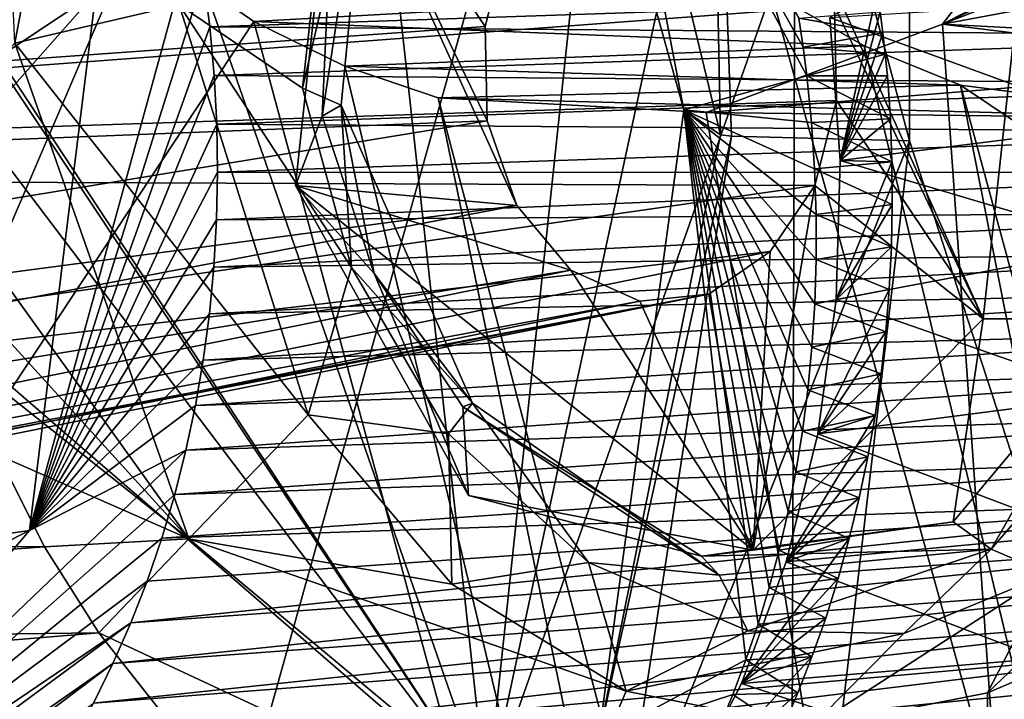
# Model space of a CAD drawing. Header units: metres. Extents: x -150 to 307, y -550 to 84.
# Tile 438 of 656: x 190.63 to 192.39, y 20.04 to 21.26. Entities that reach past the tile are written whole.
import ezdxf

# ---------------------------------------------------------------- set-up
doc = ezdxf.new("R2010")
doc.units = ezdxf.units.M
doc.layers.add('solid_26006363', color=7, linetype='CONTINUOUS')

msp = doc.modelspace()

# ---------------------------------------------------------------- linework, layer by layer
at = {"layer": 'solid_26006363'}
for points in [[(198.146072, 19.081144, 915.328857), (191.749893, 36.108906, 906.628174), (198.41069, 38.132439, 912.562683)], [(194.786896, 17.972216, 912.335938), (185.636642, 32.029537, 901.181458), (191.749893, 36.108906, 906.628174)], [(198.146072, 19.081144, 915.328857), (194.786896, 17.972216, 912.335938), (191.749893, 36.108906, 906.628174)], [(191.723465, 15.818817, 909.606506), (180.753494, 25.859917, 896.954285), (185.636642, 32.029537, 901.181458)], [(194.786896, 17.972216, 912.335938), (191.723465, 15.818817, 909.606506), (185.636642, 32.029537, 901.181458)], [(191.812088, 27.831272, 877.491394), (192.375458, 25.54879, 877.497375), (194.256516, 20.764524, 878.119324)], [(192.367264, 27.356573, 877.800293), (191.812088, 27.831272, 877.491394), (194.256516, 20.764524, 878.119324)], [(192.991013, 27.05035, 878.191772), (192.367264, 27.356573, 877.800293), (194.256516, 20.764524, 878.119324)], [(189.270172, 26.170961, 878.739319), (191.168488, 22.554396, 879.487854), (191.464935, 19.865778, 879.301697)], [(189.374481, 23.009598, 878.282227), (189.270172, 26.170961, 878.739319), (191.464935, 19.865778, 879.301697)], [(191.723465, 15.818817, 909.606506), (189.133835, 12.746095, 907.299255), (180.753494, 25.859917, 896.954285)], [(194.19986, 20.005013, 877.97052), (192.375458, 25.54879, 877.497375), (192.221115, 22.498804, 876.896423)], [(194.256516, 20.764524, 878.119324), (192.375458, 25.54879, 877.497375), (194.19986, 20.005013, 877.97052)], [(191.983353, 11.708065, 912.601074), (195.273636, 11.861662, 915.513367), (195.57663, 23.699755, 914.655701)], [(192.022217, 23.395798, 911.506104), (191.983353, 11.708065, 912.601074), (195.57663, 23.699755, 914.655701)], [(188.463837, 22.901747, 908.308228), (188.67836, 11.459098, 909.62439), (192.022217, 23.395798, 911.506104)], [(188.67836, 11.459098, 909.62439), (191.983353, 11.708065, 912.601074), (192.022217, 23.395798, 911.506104)], [(189.796494, 22.400614, 878.482666), (189.374481, 23.009598, 878.282227), (191.464935, 19.865778, 879.301697)], [(192.279648, 21.250093, 881.974792), (194.638031, 22.371059, 883.905945), (194.889755, 22.60438, 884.131348)], [(192.852295, 21.995535, 882.509705), (192.279648, 21.250093, 881.974792), (194.889755, 22.60438, 884.131348)], [(191.464935, 19.865778, 879.301697), (191.168488, 22.554396, 879.487854), (191.647842, 21.591124, 879.687866)], [(191.85524, 22.409752, 876.620911), (192.220322, 21.041281, 876.674316), (192.221115, 22.498804, 876.896423)], [(192.220322, 21.041281, 876.674316), (194.57811, 13.804697, 877.493774), (192.221115, 22.498804, 876.896423)], [(194.57811, 13.804697, 877.493774), (194.65358, 13.83727, 877.554749), (192.221115, 22.498804, 876.896423)], [(194.19986, 20.005013, 877.97052), (192.221115, 22.498804, 876.896423), (194.65358, 13.83727, 877.554749)], [(190.071747, 21.705242, 878.569519), (189.796494, 22.400614, 878.482666), (191.464935, 19.865778, 879.301697)], [(191.602036, 22.215826, 876.273499), (191.882538, 21.052444, 876.25), (191.85524, 22.409752, 876.620911)], [(191.9021, 21.050087, 876.293457), (192.220322, 21.041281, 876.674316), (191.85524, 22.409752, 876.620911)], [(191.882538, 21.052444, 876.25), (191.9021, 21.050087, 876.293457), (191.85524, 22.409752, 876.620911)], [(192.279648, 21.250093, 881.974792), (194.433029, 22.090487, 883.709595), (194.638031, 22.371059, 883.905945)], [(190.638031, 21.591124, 880.821228), (190.228149, 22.300093, 880.633606), (190.250336, 20.048107, 880.31073)], [(191.541626, 22.084728, 875.720825), (191.817108, 21.097082, 875.699463), (191.602036, 22.215826, 876.273499)], [(191.602036, 22.215826, 876.273499), (191.817108, 21.097082, 875.699463), (191.882538, 21.052444, 876.25)], [(190.787598, 22.109711, 871.461121), (190.620789, 21.216204, 871.202759), (190.580658, 22.083094, 871.534546)], [(190.914337, 21.285074, 871.274292), (190.620789, 21.216204, 871.202759), (190.787598, 22.109711, 871.461121)], [(191.541626, 22.084728, 875.720825), (192.036789, 21.158028, 875.223328), (191.817108, 21.097082, 875.699463)], [(191.541626, 22.084728, 875.720825), (192.030136, 21.209263, 875.229919), (192.036789, 21.158028, 875.223328)], [(191.541626, 22.084728, 875.720825), (192.022339, 21.261215, 875.235962), (192.030136, 21.209263, 875.229919)], [(192.279648, 21.250093, 881.974792), (194.107498, 21.025053, 883.310364), (194.433029, 22.090487, 883.709595)], [(193.569565, 21.490898, 881.087341), (192.279648, 21.250093, 881.974792), (192.852295, 21.995535, 882.509705)], [(191.202515, 21.735203, 871.545166), (191.134933, 21.135578, 871.403259), (190.914337, 21.285074, 871.274292)], [(191.258575, 21.66633, 871.650818), (191.134933, 21.135578, 871.403259), (191.202515, 21.735203, 871.545166)], [(190.191483, 20.967463, 878.542175), (190.071747, 21.705242, 878.569519), (191.464935, 19.865778, 879.301697)], [(191.258575, 21.66633, 871.650818), (191.203979, 21.105278, 871.51532), (191.134933, 21.135578, 871.403259)], [(191.170288, 21.085709, 871.622009), (191.203979, 21.105278, 871.51532), (191.258575, 21.66633, 871.650818)], [(191.195251, 21.639578, 871.773987), (191.170288, 21.085709, 871.622009), (191.258575, 21.66633, 871.650818)], [(191.122482, 20.961752, 871.709106), (191.170288, 21.085709, 871.622009), (191.195251, 21.639578, 871.773987)], [(191.518173, 20.926107, 872.061707), (191.122482, 20.961752, 871.709106), (191.195251, 21.639578, 871.773987)], [(191.465408, 21.077568, 872.014648), (191.518173, 20.926107, 872.061707), (191.195251, 21.639578, 871.773987)], [(191.461456, 21.24593, 872.011108), (191.465408, 21.077568, 872.014648), (191.195251, 21.639578, 871.773987)], [(191.500244, 21.398085, 872.045715), (191.461456, 21.24593, 872.011108), (191.195251, 21.639578, 871.773987)], [(192.08606, 21.282188, 872.567627), (187.989471, 20.977989, 878.834778), (187.740067, 21.60745, 878.759399)], [(190.833008, 21.403915, 880.934814), (190.638031, 21.591124, 880.821228), (190.250336, 20.048107, 880.31073)], [(191.803665, 21.436821, 879.77832), (191.464935, 19.865778, 879.301697), (191.647842, 21.591124, 879.687866)], [(193.203186, 21.202085, 880.773193), (192.279648, 21.250093, 881.974792), (193.569565, 21.490898, 881.087341)], [(191.500244, 21.398085, 872.045715), (186.281372, 21.466637, 877.729004), (186.209396, 20.87059, 877.582581)], [(191.803665, 21.436821, 879.77832), (191.973236, 21.307137, 879.882874), (191.464935, 19.865778, 879.301697)], [(192.033295, 21.433649, 872.52063), (192.425629, 21.400585, 872.870178), (192.352448, 20.723076, 872.804993)], [(192.08606, 21.282188, 872.567627), (192.033295, 21.433649, 872.52063), (192.352448, 20.723076, 872.804993)], [(190.943298, 21.422279, 876.053955), (190.765686, 21.307062, 875.9104), (190.647217, 20.344929, 875.680054)], [(190.957977, 21.333735, 876.050781), (190.943298, 21.422279, 876.053955), (190.647217, 20.344929, 875.680054)], [(191.500244, 21.398085, 872.045715), (186.209396, 20.87059, 877.582581), (191.461456, 21.24593, 872.011108)], [(191.047958, 21.255232, 881.069458), (190.833008, 21.403915, 880.934814), (190.250336, 20.048107, 880.31073)], [(191.973236, 21.307137, 879.882874), (190.833008, 21.403915, 880.934814), (191.047958, 21.255232, 881.069458)], [(192.352448, 20.723076, 872.804993), (192.425629, 21.400585, 872.870178), (192.602783, 20.723076, 872.523987)], [(190.765686, 21.307062, 875.9104), (189.903534, 21.328449, 877.213806), (189.932053, 20.753611, 877.114685)], [(190.969254, 21.245674, 876.045288), (190.957977, 21.333735, 876.050781), (190.647217, 20.344929, 875.680054)], [(193.035614, 21.315496, 873.264099), (190.957977, 21.333735, 876.050781), (190.969254, 21.245674, 876.045288)], [(190.765686, 21.307062, 875.9104), (189.932053, 20.753611, 877.114685), (189.809692, 20.225086, 876.924744)], [(190.647217, 20.344929, 875.680054), (190.765686, 21.307062, 875.9104), (189.809692, 20.225086, 876.924744)], [(193.045044, 21.229216, 873.261108), (193.035614, 21.315496, 873.264099), (190.969254, 21.245674, 876.045288)], [(192.139648, 21.211401, 879.990662), (191.973236, 21.307137, 879.882874), (191.047958, 21.255232, 881.069458)], [(191.973236, 21.307137, 879.882874), (193.028091, 17.509378, 880.141296), (191.464935, 19.865778, 879.301697)], [(192.139648, 21.211401, 879.990662), (193.028091, 17.509378, 880.141296), (191.973236, 21.307137, 879.882874)], [(192.162933, 21.309998, 875.062622), (192.07785, 21.26239, 874.994812), (192.096573, 21.006636, 874.969543)], [(192.168137, 21.272326, 875.060608), (192.162933, 21.309998, 875.062622), (192.096573, 21.006636, 874.969543)], [(192.07785, 21.26239, 874.994812), (192.580093, 21.29261, 874.448059), (192.603119, 21.070395, 874.42627)], [(192.090027, 21.113829, 872.571167), (187.989471, 20.977989, 878.834778), (192.08606, 21.282188, 872.567627)], [(190.914337, 21.285074, 871.274292), (191.14502, 20.551302, 871.318604), (190.620789, 21.216204, 871.202759)], [(191.222656, 20.8148, 871.413757), (191.14502, 20.551302, 871.318604), (190.914337, 21.285074, 871.274292)], [(191.134933, 21.135578, 871.403259), (191.222656, 20.8148, 871.413757), (190.914337, 21.285074, 871.274292)], [(192.022339, 21.261215, 875.235962), (192.168137, 21.272326, 875.060608), (192.172913, 21.234442, 875.058289)], [(192.090027, 21.113829, 872.571167), (192.08606, 21.282188, 872.567627), (192.352448, 20.723076, 872.804993)], [(192.172913, 21.234442, 875.058289), (192.168137, 21.272326, 875.060608), (192.096573, 21.006636, 874.969543)], [(192.314377, 16.576456, 881.37384), (191.047958, 21.255232, 881.069458), (190.250336, 20.048107, 880.31073)], [(191.210693, 21.175175, 881.176636), (191.047958, 21.255232, 881.069458), (192.314377, 16.576456, 881.37384)], [(191.210693, 21.175175, 881.176636), (192.139648, 21.211401, 879.990662), (191.047958, 21.255232, 881.069458)], [(192.022339, 21.261215, 875.235962), (192.172913, 21.234442, 875.058289), (192.030136, 21.209263, 875.229919)], [(192.096573, 21.006636, 874.969543), (192.07785, 21.26239, 874.994812), (192.603119, 21.070395, 874.42627)], [(191.461456, 21.24593, 872.011108), (186.209396, 20.87059, 877.582581), (191.465408, 21.077568, 872.014648)], [(190.977173, 21.15814, 876.037537), (190.969254, 21.245674, 876.045288), (190.647217, 20.344929, 875.680054)], [(193.045044, 21.229216, 873.261108), (190.969254, 21.245674, 876.045288), (190.977173, 21.15814, 876.037537)], [(192.279648, 21.250093, 881.974792), (191.856674, 21.091995, 881.639038), (192.619446, 16.415899, 881.584717)], [(193.203186, 21.202085, 880.773193), (191.856674, 21.091995, 881.639038), (192.279648, 21.250093, 881.974792)], [(192.030136, 21.209263, 875.229919), (192.172913, 21.234442, 875.058289), (192.177216, 21.196344, 875.055603)], [(192.177216, 21.196344, 875.055603), (192.172913, 21.234442, 875.058289), (192.096573, 21.006636, 874.969543)], [(192.279648, 21.250093, 881.974792), (192.619446, 16.415899, 881.584717), (194.107498, 21.025053, 883.310364)], [(190.620789, 21.216204, 871.202759), (190.931732, 20.330095, 871.278259), (190.434967, 21.0228, 871.295654)], [(191.14502, 20.551302, 871.318604), (190.931732, 20.330095, 871.278259), (190.620789, 21.216204, 871.202759)], [(193.050812, 21.142849, 873.255371), (193.045044, 21.229216, 873.261108), (190.977173, 21.15814, 876.037537)], [(191.210693, 21.175175, 881.176636), (192.31192, 21.140909, 880.106689), (192.139648, 21.211401, 879.990662)], [(192.772888, 21.081482, 880.437439), (191.856674, 21.091995, 881.639038), (193.203186, 21.202085, 880.773193)], [(192.030136, 21.209263, 875.229919), (192.177216, 21.196344, 875.055603), (192.036789, 21.158028, 875.223328)], [(192.139648, 21.211401, 879.990662), (192.31192, 21.140909, 880.106689), (193.028091, 17.509378, 880.141296)], [(192.036789, 21.158028, 875.223328), (192.177216, 21.196344, 875.055603), (192.181076, 21.158035, 875.052551)], [(192.177216, 21.196344, 875.055603), (192.096573, 21.006636, 874.969543), (192.181076, 21.158035, 875.052551)], [(191.210693, 21.175175, 881.176636), (192.314377, 16.576456, 881.37384), (191.377808, 21.11871, 881.290771)], [(191.210693, 21.175175, 881.176636), (191.377808, 21.11871, 881.290771), (192.31192, 21.140909, 880.106689)], [(190.981827, 21.071402, 876.027588), (190.977173, 21.15814, 876.037537), (190.647217, 20.344929, 875.680054)], [(193.050812, 21.142849, 873.255371), (190.977173, 21.15814, 876.037537), (190.981827, 21.071402, 876.027588)], [(191.817108, 21.097082, 875.699463), (192.036789, 21.158028, 875.223328), (192.045151, 21.074141, 875.211304)], [(192.036789, 21.158028, 875.223328), (192.181076, 21.158035, 875.052551), (192.186249, 21.08099, 875.044678)], [(192.045151, 21.074141, 875.211304), (192.036789, 21.158028, 875.223328), (192.186249, 21.08099, 875.044678)], [(192.186249, 21.08099, 875.044678), (192.181076, 21.158035, 875.052551), (192.096573, 21.006636, 874.969543)], [(193.052887, 21.05662, 873.246887), (193.050812, 21.142849, 873.255371), (190.981827, 21.071402, 876.027588)], [(191.203979, 21.105278, 871.51532), (191.222656, 20.8148, 871.413757), (191.134933, 21.135578, 871.403259)], [(192.31192, 21.140909, 880.106689), (191.377808, 21.11871, 881.290771), (192.772888, 21.081482, 880.437439)], [(192.31192, 21.140909, 880.106689), (192.772888, 21.081482, 880.437439), (194.76445, 19.496225, 881.706604)], [(193.325089, 17.405054, 880.351257), (192.31192, 21.140909, 880.106689), (194.76445, 19.496225, 881.706604)], [(193.028091, 17.509378, 880.141296), (192.31192, 21.140909, 880.106689), (193.325089, 17.405054, 880.351257)], [(192.090027, 21.113829, 872.571167), (192.051224, 20.961672, 872.536621), (187.989471, 20.977989, 878.834778)], [(191.377808, 21.11871, 881.290771), (192.314377, 16.576456, 881.37384), (192.619446, 16.415899, 881.584717)], [(191.856674, 21.091995, 881.639038), (191.377808, 21.11871, 881.290771), (192.619446, 16.415899, 881.584717)], [(192.772888, 21.081482, 880.437439), (191.377808, 21.11871, 881.290771), (191.856674, 21.091995, 881.639038)], [(192.090027, 21.113829, 872.571167), (192.352448, 20.723076, 872.804993), (192.051224, 20.961672, 872.536621)], [(191.170288, 21.085709, 871.622009), (191.263092, 20.804451, 871.63446), (191.203979, 21.105278, 871.51532)], [(191.203979, 21.105278, 871.51532), (191.438843, 20.572397, 871.581665), (191.222656, 20.8148, 871.413757)], [(191.263092, 20.804451, 871.63446), (191.438843, 20.572397, 871.581665), (191.203979, 21.105278, 871.51532)], [(191.817108, 21.097082, 875.699463), (191.92804, 20.113375, 874.937561), (191.664261, 19.972496, 875.390381)], [(191.882538, 21.052444, 876.25), (191.817108, 21.097082, 875.699463), (191.664261, 19.972496, 875.390381)], [(191.817108, 21.097082, 875.699463), (192.045151, 21.074141, 875.211304), (192.050644, 20.991301, 875.197632)], [(191.817108, 21.097082, 875.699463), (192.050644, 20.991301, 875.197632), (192.053375, 20.909618, 875.182434)], [(191.817108, 21.097082, 875.699463), (192.053375, 20.909618, 875.182434), (192.053452, 20.829203, 875.165833)], [(191.817108, 21.097082, 875.699463), (192.053452, 20.829203, 875.165833), (192.050949, 20.750153, 875.147888)], [(191.817108, 21.097082, 875.699463), (192.050949, 20.750153, 875.147888), (192.04599, 20.672567, 875.128662)], [(191.817108, 21.097082, 875.699463), (192.04599, 20.672567, 875.128662), (192.038651, 20.596537, 875.108215)], [(191.817108, 21.097082, 875.699463), (192.038651, 20.596537, 875.108215), (192.029007, 20.52215, 875.086609)], [(191.817108, 21.097082, 875.699463), (192.029007, 20.52215, 875.086609), (192.017181, 20.449522, 875.064026)], [(191.817108, 21.097082, 875.699463), (192.017181, 20.449522, 875.064026), (192.003235, 20.378757, 875.040466)], [(191.817108, 21.097082, 875.699463), (192.003235, 20.378757, 875.040466), (191.987289, 20.309809, 875.015991)], [(191.817108, 21.097082, 875.699463), (191.987289, 20.309809, 875.015991), (191.969376, 20.242628, 874.990723)], [(191.817108, 21.097082, 875.699463), (191.969376, 20.242628, 874.990723), (191.949615, 20.177166, 874.964539)], [(191.817108, 21.097082, 875.699463), (191.949615, 20.177166, 874.964539), (191.92804, 20.113375, 874.937561)], [(191.465408, 21.077568, 872.014648), (186.209396, 20.87059, 877.582581), (186.448593, 20.255135, 877.648132)], [(191.465408, 21.077568, 872.014648), (186.448593, 20.255135, 877.648132), (191.518173, 20.926107, 872.061707)], [(191.122482, 20.961752, 871.709106), (191.263092, 20.804451, 871.63446), (191.170288, 21.085709, 871.622009)], [(192.045151, 21.074141, 875.211304), (192.186249, 21.08099, 875.044678), (192.189133, 21.004253, 875.035156)], [(192.050644, 20.991301, 875.197632), (192.045151, 21.074141, 875.211304), (192.189133, 21.004253, 875.035156)], [(192.189133, 21.004253, 875.035156), (192.186249, 21.08099, 875.044678), (192.096573, 21.006636, 874.969543)], [(190.983276, 20.985395, 876.015564), (190.981827, 21.071402, 876.027588), (190.647217, 20.344929, 875.680054)], [(193.052887, 21.05662, 873.246887), (190.981827, 21.071402, 876.027588), (190.983276, 20.985395, 876.015564)], [(193.051819, 20.985014, 873.237732), (193.052887, 21.05662, 873.246887), (190.983276, 20.985395, 876.015564)], [(192.096573, 21.006636, 874.969543), (192.603119, 21.070395, 874.42627), (192.606125, 20.855263, 874.392151)], [(191.882538, 21.052444, 876.25), (191.664261, 19.972496, 875.390381), (191.9021, 21.050087, 876.293457)], [(191.664261, 19.972496, 875.390381), (191.69841, 19.728445, 875.927368), (191.9021, 21.050087, 876.293457)], [(191.9021, 21.050087, 876.293457), (191.69841, 19.728445, 875.927368), (192.220322, 21.041281, 876.674316)], [(191.69841, 19.728445, 875.927368), (192.052719, 19.616756, 876.345276), (192.220322, 21.041281, 876.674316)], [(192.052719, 19.616756, 876.345276), (194.57811, 13.804697, 877.493774), (192.220322, 21.041281, 876.674316)], [(190.931732, 20.330095, 871.278259), (190.470413, 20.836731, 871.298828), (190.434967, 21.0228, 871.295654)], [(192.050644, 20.991301, 875.197632), (192.189133, 21.004253, 875.035156), (192.189743, 20.927834, 875.02417)], [(192.089081, 20.758032, 874.92688), (192.096573, 21.006636, 874.969543), (192.606125, 20.855263, 874.392151)], [(192.189133, 21.004253, 875.035156), (192.096573, 21.006636, 874.969543), (192.089081, 20.758032, 874.92688)], [(192.189743, 20.927834, 875.02417), (192.189133, 21.004253, 875.035156), (192.089081, 20.758032, 874.92688)], [(192.053375, 20.909618, 875.182434), (192.050644, 20.991301, 875.197632), (192.189743, 20.927834, 875.02417)], [(192.051224, 20.961672, 872.536621), (187.912903, 20.369513, 878.686523), (187.989471, 20.977989, 878.834778)], [(190.981552, 20.900043, 876.001343), (190.983276, 20.985395, 876.015564), (190.647217, 20.344929, 875.680054)], [(193.051819, 20.985014, 873.237732), (190.983276, 20.985395, 876.015564), (190.981552, 20.900043, 876.001343)], [(193.048187, 20.913788, 873.226746), (193.051819, 20.985014, 873.237732), (190.981552, 20.900043, 876.001343)], [(191.971375, 20.84388, 872.465454), (187.912903, 20.369513, 878.686523), (192.051224, 20.961672, 872.536621)], [(190.191483, 20.967463, 878.542175), (191.464935, 19.865778, 879.301697), (189.969345, 19.604328, 878.180054)], [(191.431763, 20.407074, 871.98468), (191.263092, 20.804451, 871.63446), (191.122482, 20.961752, 871.709106)], [(191.94072, 20.309402, 872.438171), (191.431763, 20.407074, 871.98468), (191.122482, 20.961752, 871.709106)], [(191.614883, 20.810526, 872.147827), (191.94072, 20.309402, 872.438171), (191.122482, 20.961752, 871.709106)], [(191.518173, 20.926107, 872.061707), (191.614883, 20.810526, 872.147827), (191.122482, 20.961752, 871.709106)], [(192.051224, 20.961672, 872.536621), (192.352448, 20.723076, 872.804993), (191.94072, 20.309402, 872.438171)], [(191.971375, 20.84388, 872.465454), (192.051224, 20.961672, 872.536621), (191.94072, 20.309402, 872.438171)], [(191.518173, 20.926107, 872.061707), (186.448593, 20.255135, 877.648132), (186.689972, 20.010651, 877.776367)], [(191.518173, 20.926107, 872.061707), (186.689972, 20.010651, 877.776367), (191.614883, 20.810526, 872.147827)], [(192.053375, 20.909618, 875.182434), (192.189743, 20.927834, 875.02417), (192.18808, 20.851736, 875.011536)], [(192.18808, 20.851736, 875.011536), (192.189743, 20.927834, 875.02417), (192.089081, 20.758032, 874.92688)], [(190.9767, 20.815592, 875.985107), (190.981552, 20.900043, 876.001343), (190.647217, 20.344929, 875.680054)], [(193.048187, 20.913788, 873.226746), (190.981552, 20.900043, 876.001343), (190.9767, 20.815592, 875.985107)], [(193.042007, 20.843086, 873.213867), (193.048187, 20.913788, 873.226746), (190.9767, 20.815592, 875.985107)], [(192.053452, 20.829203, 875.165833), (192.053375, 20.909618, 875.182434), (192.18808, 20.851736, 875.011536)], [(192.053452, 20.829203, 875.165833), (192.18808, 20.851736, 875.011536), (192.184174, 20.775873, 874.997437)], [(192.089081, 20.758032, 874.92688), (192.606125, 20.855263, 874.392151), (192.582062, 20.585299, 874.330322)], [(192.184174, 20.775873, 874.997437), (192.18808, 20.851736, 875.011536), (192.089081, 20.758032, 874.92688)], [(191.971375, 20.84388, 872.465454), (187.574997, 19.952105, 878.384766), (187.912903, 20.369513, 878.686523)], [(191.861633, 20.767664, 872.367676), (187.574997, 19.952105, 878.384766), (191.971375, 20.84388, 872.465454)], [(190.931732, 20.330095, 871.278259), (190.522751, 20.654505, 871.315186), (190.470413, 20.836731, 871.298828)], [(193.042007, 20.843086, 873.213867), (190.9767, 20.815592, 875.985107), (190.968765, 20.732113, 875.966858)], [(193.033279, 20.772882, 873.199219), (193.042007, 20.843086, 873.213867), (190.968765, 20.732113, 875.966858)], [(191.861633, 20.767664, 872.367676), (191.971375, 20.84388, 872.465454), (191.94072, 20.309402, 872.438171)], [(192.050949, 20.750153, 875.147888), (192.053452, 20.829203, 875.165833), (192.184174, 20.775873, 874.997437)], [(191.614883, 20.810526, 872.147827), (186.689972, 20.010651, 877.776367), (186.97226, 19.869841, 877.9505)], [(191.614883, 20.810526, 872.147827), (186.97226, 19.869841, 877.9505), (191.738098, 20.754568, 872.257629)], [(190.968765, 20.732113, 875.966858), (190.9767, 20.815592, 875.985107), (190.647217, 20.344929, 875.680054)], [(191.222656, 20.8148, 871.413757), (191.396301, 20.517502, 871.488464), (191.14502, 20.551302, 871.318604)], [(191.438843, 20.572397, 871.581665), (191.396301, 20.517502, 871.488464), (191.222656, 20.8148, 871.413757)], [(191.614883, 20.810526, 872.147827), (191.738098, 20.754568, 872.257629), (191.94072, 20.309402, 872.438171)], [(191.263092, 20.804451, 871.63446), (191.421616, 20.565863, 871.697937), (191.438843, 20.572397, 871.581665)], [(191.431763, 20.407074, 871.98468), (191.421616, 20.565863, 871.697937), (191.263092, 20.804451, 871.63446)], [(192.050949, 20.750153, 875.147888), (192.184174, 20.775873, 874.997437), (192.178009, 20.700232, 874.98175)], [(192.184174, 20.775873, 874.997437), (192.089081, 20.758032, 874.92688), (192.056458, 20.517721, 874.867798)], [(192.178009, 20.700232, 874.98175), (192.184174, 20.775873, 874.997437), (192.056458, 20.517721, 874.867798)], [(191.861633, 20.767664, 872.367676), (187.268005, 19.843487, 878.152893), (187.543427, 19.933184, 878.35968)], [(191.738098, 20.754568, 872.257629), (187.268005, 19.843487, 878.152893), (191.861633, 20.767664, 872.367676)], [(191.861633, 20.767664, 872.367676), (187.543427, 19.933184, 878.35968), (187.574997, 19.952105, 878.384766)], [(193.033279, 20.772882, 873.199219), (190.968765, 20.732113, 875.966858), (190.957748, 20.649601, 875.946594)], [(193.021988, 20.703388, 873.182678), (193.033279, 20.772882, 873.199219), (190.957748, 20.649601, 875.946594)], [(191.738098, 20.754568, 872.257629), (191.861633, 20.767664, 872.367676), (191.94072, 20.309402, 872.438171)], [(192.056458, 20.517721, 874.867798), (192.089081, 20.758032, 874.92688), (192.582062, 20.585299, 874.330322)], [(191.738098, 20.754568, 872.257629), (186.97226, 19.869841, 877.9505), (187.268005, 19.843487, 878.152893)], [(192.04599, 20.672567, 875.128662), (192.050949, 20.750153, 875.147888), (192.178009, 20.700232, 874.98175)], [(190.957748, 20.649601, 875.946594), (190.968765, 20.732113, 875.966858), (190.647217, 20.344929, 875.680054)], [(191.94072, 20.309402, 872.438171), (192.352448, 20.723076, 872.804993), (192.298737, 20.359947, 872.25415)], [(192.298737, 20.359947, 872.25415), (192.602783, 20.723076, 872.523987), (192.366272, 20.311104, 872.174194)], [(192.352448, 20.723076, 872.804993), (192.602783, 20.723076, 872.523987), (192.298737, 20.359947, 872.25415)], [(192.602783, 20.723076, 872.523987), (192.704453, 20.704882, 872.471741), (192.366272, 20.311104, 872.174194)], [(192.366272, 20.311104, 872.174194), (192.704453, 20.704882, 872.471741), (192.46936, 20.267014, 872.204834)], [(193.021988, 20.703388, 873.182678), (190.957748, 20.649601, 875.946594), (190.943726, 20.568298, 875.924377)], [(193.00824, 20.635, 873.164429), (193.021988, 20.703388, 873.182678), (190.943726, 20.568298, 875.924377)], [(192.04599, 20.672567, 875.128662), (192.178009, 20.700232, 874.98175), (192.169586, 20.625021, 874.964539)], [(192.169586, 20.625021, 874.964539), (192.178009, 20.700232, 874.98175), (192.056458, 20.517721, 874.867798)], [(192.038651, 20.596537, 875.108215), (192.04599, 20.672567, 875.128662), (192.169586, 20.625021, 874.964539)], [(190.931732, 20.330095, 871.278259), (190.591019, 20.47974, 871.34436), (190.522751, 20.654505, 871.315186)], [(190.943726, 20.568298, 875.924377), (190.957748, 20.649601, 875.946594), (190.647217, 20.344929, 875.680054)], [(193.00824, 20.635, 873.164429), (190.943726, 20.568298, 875.924377), (190.926697, 20.488197, 875.900208)], [(192.988571, 20.554646, 873.140381), (193.00824, 20.635, 873.164429), (190.926697, 20.488197, 875.900208)], [(192.038651, 20.596537, 875.108215), (192.169586, 20.625021, 874.964539), (192.158844, 20.550457, 874.945801)], [(192.158844, 20.550457, 874.945801), (192.169586, 20.625021, 874.964539), (192.056458, 20.517721, 874.867798)], [(192.029007, 20.52215, 875.086609), (192.038651, 20.596537, 875.108215), (192.158844, 20.550457, 874.945801)], [(192.056458, 20.517721, 874.867798), (192.582062, 20.585299, 874.330322), (192.530609, 20.338085, 874.25354)], [(190.926697, 20.488197, 875.900208), (190.943726, 20.568298, 875.924377), (190.647217, 20.344929, 875.680054)], [(191.438843, 20.572397, 871.581665), (191.646683, 20.287226, 871.628174), (191.396301, 20.517502, 871.488464)], [(191.421616, 20.565863, 871.697937), (191.87999, 20.264835, 871.831238), (191.438843, 20.572397, 871.581665)], [(191.421616, 20.565863, 871.697937), (191.848709, 20.298943, 871.93866), (191.87999, 20.264835, 871.831238)], [(191.431763, 20.407074, 871.98468), (191.848709, 20.298943, 871.93866), (191.421616, 20.565863, 871.697937)], [(191.438843, 20.572397, 871.581665), (191.87999, 20.264835, 871.831238), (191.646683, 20.287226, 871.628174)], [(192.988571, 20.554646, 873.140381), (190.926697, 20.488197, 875.900208), (190.906616, 20.409143, 875.874023)], [(192.965363, 20.475744, 873.113831), (192.988571, 20.554646, 873.140381), (190.906616, 20.409143, 875.874023)], [(191.14502, 20.551302, 871.318604), (191.402359, 20.248976, 871.451294), (190.931732, 20.330095, 871.278259)], [(191.396301, 20.517502, 871.488464), (191.402359, 20.248976, 871.451294), (191.14502, 20.551302, 871.318604)], [(192.158844, 20.550457, 874.945801), (192.056458, 20.517721, 874.867798), (191.999878, 20.288406, 874.793396)], [(192.145782, 20.476574, 874.925476), (192.158844, 20.550457, 874.945801), (191.999878, 20.288406, 874.793396)], [(192.029007, 20.52215, 875.086609), (192.158844, 20.550457, 874.945801), (192.145782, 20.476574, 874.925476)], [(191.396301, 20.517502, 871.488464), (191.646683, 20.287226, 871.628174), (191.402359, 20.248976, 871.451294)], [(191.999878, 20.288406, 874.793396), (192.056458, 20.517721, 874.867798), (192.530609, 20.338085, 874.25354)], [(192.017181, 20.449522, 875.064026), (192.029007, 20.52215, 875.086609), (192.145782, 20.476574, 874.925476)], [(192.360016, 20.054535, 872.095581), (192.821213, 20.494316, 872.488403), (192.951447, 20.304419, 872.710938)], [(192.46936, 20.267014, 872.204834), (192.821213, 20.494316, 872.488403), (192.360016, 20.054535, 872.095581)], [(192.364212, 19.554848, 873.768188), (192.790863, 20.509674, 874.217407), (192.502823, 19.45652, 873.793457)], [(192.530609, 20.338085, 874.25354), (192.790863, 20.509674, 874.217407), (192.364212, 19.554848, 873.768188)], [(190.591019, 20.47974, 871.34436), (190.673981, 20.315422, 871.385803), (188.008759, 20.320143, 873.835449)], [(190.926697, 20.488197, 875.900208), (190.647217, 20.344929, 875.680054), (190.061676, 19.659664, 875.162537)], [(190.906616, 20.409143, 875.874023), (190.926697, 20.488197, 875.900208), (190.061676, 19.659664, 875.162537)], [(190.931732, 20.330095, 871.278259), (190.673981, 20.315422, 871.385803), (190.591019, 20.47974, 871.34436)], [(192.965363, 20.475744, 873.113831), (190.906616, 20.409143, 875.874023), (190.883377, 20.330952, 875.845825)], [(192.939133, 20.399948, 873.085388), (192.965363, 20.475744, 873.113831), (190.883377, 20.330952, 875.845825)], [(192.130432, 20.403151, 874.903625), (192.145782, 20.476574, 874.925476), (191.999878, 20.288406, 874.793396)], [(192.017181, 20.449522, 875.064026), (192.145782, 20.476574, 874.925476), (192.130432, 20.403151, 874.903625)], [(192.003235, 20.378757, 875.040466), (192.017181, 20.449522, 875.064026), (192.130432, 20.403151, 874.903625)], [(190.883377, 20.330952, 875.845825), (190.906616, 20.409143, 875.874023), (190.061676, 19.659664, 875.162537)], [(191.94072, 20.309402, 872.438171), (191.848709, 20.298943, 871.93866), (191.431763, 20.407074, 871.98468)], [(192.939133, 20.399948, 873.085388), (190.857056, 20.254099, 875.815552), (190.827927, 20.179396, 875.783691)], [(192.910706, 20.328726, 873.055786), (192.939133, 20.399948, 873.085388), (190.827927, 20.179396, 875.783691)], [(192.939133, 20.399948, 873.085388), (190.883377, 20.330952, 875.845825), (190.857056, 20.254099, 875.815552)], [(192.112793, 20.330448, 874.88031), (192.130432, 20.403151, 874.903625), (191.999878, 20.288406, 874.793396)], [(192.003235, 20.378757, 875.040466), (192.130432, 20.403151, 874.903625), (192.112793, 20.330448, 874.88031)], [(191.987289, 20.309809, 875.015991), (192.003235, 20.378757, 875.040466), (192.112793, 20.330448, 874.88031)], [(191.848709, 20.298943, 871.93866), (192.298737, 20.359947, 872.25415), (192.366272, 20.311104, 872.174194)], [(191.94072, 20.309402, 872.438171), (192.298737, 20.359947, 872.25415), (191.848709, 20.298943, 871.93866)], [(190.647217, 20.344929, 875.680054), (189.809692, 20.225086, 876.924744), (189.553223, 19.791252, 876.664124)], [(190.061676, 19.659664, 875.162537), (190.647217, 20.344929, 875.680054), (189.553223, 19.791252, 876.664124)], [(191.999878, 20.288406, 874.793396), (192.530609, 20.338085, 874.25354), (192.457016, 20.116053, 874.165771)], [(192.457016, 20.116053, 874.165771), (192.530609, 20.338085, 874.25354), (192.364212, 19.554848, 873.768188)], [(190.673981, 20.315422, 871.385803), (188.116013, 20.12966, 873.878601), (188.008759, 20.320143, 873.835449)], [(190.857056, 20.254099, 875.815552), (190.883377, 20.330952, 875.845825), (190.061676, 19.659664, 875.162537)], [(190.931732, 20.330095, 871.278259), (190.771179, 20.161871, 871.439148), (190.673981, 20.315422, 871.385803)], [(190.931732, 20.330095, 871.278259), (191.593277, 19.777901, 871.656006), (190.771179, 20.161871, 871.439148)], [(192.910706, 20.328726, 873.055786), (190.827927, 20.179396, 875.783691), (190.795975, 20.106787, 875.750122)], [(192.880127, 20.261368, 873.025085), (192.910706, 20.328726, 873.055786), (190.795975, 20.106787, 875.750122)], [(190.931732, 20.330095, 871.278259), (191.714005, 20.05718, 871.640381), (191.593277, 19.777901, 871.656006)], [(191.402359, 20.248976, 871.451294), (191.714005, 20.05718, 871.640381), (190.931732, 20.330095, 871.278259)], [(192.112793, 20.330448, 874.88031), (191.999878, 20.288406, 874.793396), (191.919861, 20.071295, 874.704224)], [(192.09285, 20.25876, 874.855469), (192.112793, 20.330448, 874.88031), (191.919861, 20.071295, 874.704224)], [(191.987289, 20.309809, 875.015991), (192.112793, 20.330448, 874.88031), (192.09285, 20.25876, 874.855469)], [(190.673981, 20.315422, 871.385803), (190.771179, 20.161871, 871.439148), (188.116013, 20.12966, 873.878601)], [(191.848709, 20.298943, 871.93866), (192.366272, 20.311104, 872.174194), (191.87999, 20.264835, 871.831238)], [(191.87999, 20.264835, 871.831238), (192.366272, 20.311104, 872.174194), (191.931625, 20.165514, 871.809875)], [(192.366272, 20.311104, 872.174194), (192.210205, 20.160786, 872.005615), (191.931625, 20.165514, 871.809875)], [(191.969376, 20.242628, 874.990723), (191.987289, 20.309809, 875.015991), (192.09285, 20.25876, 874.855469)], [(192.366272, 20.311104, 872.174194), (192.46936, 20.267014, 872.204834), (192.210205, 20.160786, 872.005615)], [(192.951447, 20.304419, 872.710938), (192.287628, 19.645868, 872.509155), (192.241714, 19.625484, 872.472351)], [(192.360748, 19.754248, 872.209473), (192.951447, 20.304419, 872.710938), (192.241714, 19.625484, 872.472351)], [(192.951447, 20.304419, 872.710938), (192.335419, 19.669886, 872.547791), (192.287628, 19.645868, 872.509155)], [(192.951447, 20.304419, 872.710938), (192.384995, 19.698021, 872.588257), (192.335419, 19.669886, 872.547791)], [(192.360016, 20.054535, 872.095581), (192.951447, 20.304419, 872.710938), (192.360748, 19.754248, 872.209473)], [(192.951447, 20.304419, 872.710938), (192.436386, 19.730927, 872.630615), (192.384995, 19.698021, 872.588257)], [(191.646683, 20.287226, 871.628174), (191.714005, 20.05718, 871.640381), (191.402359, 20.248976, 871.451294)], [(191.646683, 20.287226, 871.628174), (191.931625, 20.165514, 871.809875), (191.714005, 20.05718, 871.640381)], [(191.87999, 20.264835, 871.831238), (191.931625, 20.165514, 871.809875), (191.646683, 20.287226, 871.628174)], [(191.919861, 20.071295, 874.704224), (191.999878, 20.288406, 874.793396), (192.457016, 20.116053, 874.165771)], [(192.46936, 20.267014, 872.204834), (192.360016, 20.054535, 872.095581), (192.042847, 19.991785, 871.862)], [(192.210205, 20.160786, 872.005615), (192.46936, 20.267014, 872.204834), (192.042847, 19.991785, 871.862)], [(190.827927, 20.179396, 875.783691), (190.857056, 20.254099, 875.815552), (190.061676, 19.659664, 875.162537)], [(192.880127, 20.261368, 873.025085), (190.795975, 20.106787, 875.750122), (190.7612, 20.036184, 875.714844)], [(192.847961, 20.198322, 872.993591), (192.880127, 20.261368, 873.025085), (190.7612, 20.036184, 875.714844)], [(192.070587, 20.188236, 874.829163), (192.09285, 20.25876, 874.855469), (191.919861, 20.071295, 874.704224)], [(191.969376, 20.242628, 874.990723), (192.09285, 20.25876, 874.855469), (192.070587, 20.188236, 874.829163)], [(191.949615, 20.177166, 874.964539), (191.969376, 20.242628, 874.990723), (192.070587, 20.188236, 874.829163)], [(192.847961, 20.198322, 872.993591), (190.7612, 20.036184, 875.714844), (190.715317, 19.953505, 875.669861)], [(192.814926, 20.140226, 872.962097), (192.847961, 20.198322, 872.993591), (190.715317, 19.953505, 875.669861)], [(189.560989, 19.243048, 874.746643), (190.827927, 20.179396, 875.783691), (190.061676, 19.659664, 875.162537)], [(189.560989, 19.243048, 874.746643), (190.795975, 20.106787, 875.750122), (190.827927, 20.179396, 875.783691)], [(192.046036, 20.11858, 874.801331), (192.070587, 20.188236, 874.829163), (191.919861, 20.071295, 874.704224)], [(191.92804, 20.113375, 874.937561), (191.949615, 20.177166, 874.964539), (192.046036, 20.11858, 874.801331)], [(191.949615, 20.177166, 874.964539), (192.070587, 20.188236, 874.829163), (192.046036, 20.11858, 874.801331)], [(190.771179, 20.161871, 871.439148), (188.239471, 19.952036, 873.935303), (188.116013, 20.12966, 873.878601)], [(190.771179, 20.161871, 871.439148), (190.881668, 20.021095, 871.504028), (188.239471, 19.952036, 873.935303)], [(191.593277, 19.777901, 871.656006), (190.881668, 20.021095, 871.504028), (190.771179, 20.161871, 871.439148)], [(191.931625, 20.165514, 871.809875), (192.210205, 20.160786, 872.005615), (191.714005, 20.05718, 871.640381)], [(192.210205, 20.160786, 872.005615), (192.042847, 19.991785, 871.862), (191.714005, 20.05718, 871.640381)], [(192.814926, 20.140226, 872.962097), (190.715317, 19.953505, 875.669861), (190.668106, 19.878214, 875.625061)], [(192.781403, 20.08683, 872.930786), (192.814926, 20.140226, 872.962097), (190.668106, 19.878214, 875.625061)], [(189.560989, 19.243048, 874.746643), (189.657913, 19.248253, 874.815674), (190.795975, 20.106787, 875.750122)], [(189.657913, 19.248253, 874.815674), (190.7612, 20.036184, 875.714844), (190.795975, 20.106787, 875.750122)], [(191.664261, 19.972496, 875.390381), (191.92804, 20.113375, 874.937561), (191.904694, 20.051214, 874.90979)], [(192.046036, 20.11858, 874.801331), (191.919861, 20.071295, 874.704224), (191.816422, 19.868351, 874.600586)], [(192.021057, 20.054518, 874.774048), (192.046036, 20.11858, 874.801331), (191.816422, 19.868351, 874.600586)], [(191.904694, 20.051214, 874.90979), (191.92804, 20.113375, 874.937561), (192.021057, 20.054518, 874.774048)], [(191.919861, 20.071295, 874.704224), (192.457016, 20.116053, 874.165771), (192.366684, 19.921291, 874.071045)], [(191.92804, 20.113375, 874.937561), (192.046036, 20.11858, 874.801331), (192.021057, 20.054518, 874.774048)], [(192.366684, 19.921291, 874.071045), (192.457016, 20.116053, 874.165771), (192.364212, 19.554848, 873.768188)], [(192.747467, 20.037569, 872.899597), (192.781403, 20.08683, 872.930786), (190.668106, 19.878214, 875.625061)], [(191.816422, 19.868351, 874.600586), (191.919861, 20.071295, 874.704224), (192.366684, 19.921291, 874.071045)], [(191.593277, 19.777901, 871.656006), (191.714005, 20.05718, 871.640381), (192.042847, 19.991785, 871.862)], [(191.99408, 19.991587, 874.745544), (192.021057, 20.054518, 874.774048), (191.816422, 19.868351, 874.600586)], [(191.904694, 20.051214, 874.90979), (192.021057, 20.054518, 874.774048), (191.99408, 19.991587, 874.745544)], [(192.042847, 19.991785, 871.862), (192.360016, 20.054535, 872.095581), (192.360748, 19.754248, 872.209473)], [(189.440094, 18.377512, 879.483643), (192.277359, 11.651171, 880.81543), (190.250336, 20.048107, 880.31073)], [(192.314377, 16.576456, 881.37384), (190.250336, 20.048107, 880.31073), (192.277359, 11.651171, 880.81543)], [(191.664261, 19.972496, 875.390381), (191.904694, 20.051214, 874.90979), (191.879669, 19.990643, 874.881226)], [(191.879669, 19.990643, 874.881226), (191.904694, 20.051214, 874.90979), (191.99408, 19.991587, 874.745544)]]:
    msp.add_3dface(points, dxfattribs=at)

doc.saveas('drawing.dxf')
